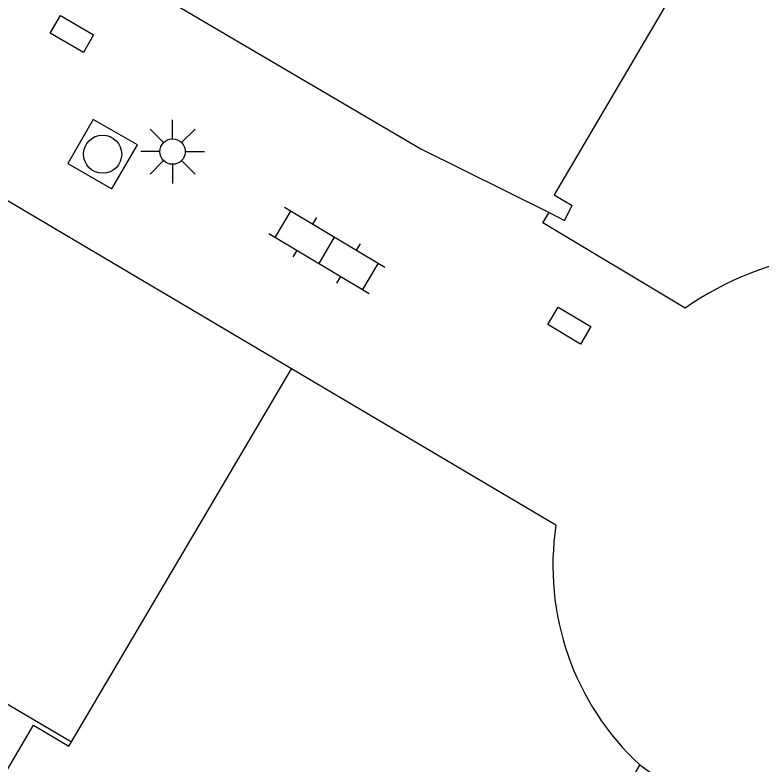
# Model space of a CAD drawing. Extents: x 132999 to 136000, y 398499 to 400501.
# Drawn here: x 133449.36 to 133464.03, y 399507.1 to 399521.84 of the extents above; entities that cross this region are included whole.
import ezdxf

# ---------------------------------------------------------------- set-up
doc = ezdxf.new("R2010")
doc.units = 0
for name, color, linetype in [('gg-afsc-erfafscheiding', 7, 'Continuous'), ('gg-afsc-muur', 7, 'Continuous'), ('gg-bbg-gedigitaliseerde bebouwing', 7, 'Continuous'), ('gg-bbg-hoofdgebouw', 7, 'Continuous'), ('gg-bbg-tussenscheiding', 7, 'Continuous'), ('gg-knt-verharding', 7, 'Continuous'), ('gt-symb-klinker verharding', 7, 'Continuous'), ('gt-symb-kolk center center', 7, 'Continuous'), ('gt-symb-lichtmast', 7, 'Continuous'), ('gt-symb-rioolschacht', 7, 'Continuous')]:
    doc.layers.add(name, color=color, linetype=linetype)

# ---------------------------------------------------------------- blocks, each defined once
blk = doc.blocks.new('gt0-KOLKCC')
at = {"layer": 'gt-symb-kolk center center'}
blk.add_lwpolyline([(-0.375, 0.2), (0.375, 0.2), (0.375, -0.2), (-0.375, -0.2)], close=True, dxfattribs=at)
blk = doc.blocks.new('gt0-KL1')
at = {"layer": 'gt-symb-klinker verharding'}
for p, q in [((-0.5, 0.3), (-0.5, 0.45)), ((0.5, 0.3), (0.5, 0.45)), ((-1.15, 0.3), (1.15, 0.3)), ((-1, -0.3), (-1, 0.3)), ((0, -0.3), (0, 0.3)), ((1, -0.3), (1, 0.3)), ((-1.15, -0.3), (1.15, -0.3)), ((-0.5, -0.45), (-0.5, -0.3)), ((0.5, -0.45), (0.5, -0.3))]:
    blk.add_line(p, q, dxfattribs=at)
blk = doc.blocks.new('gt0-RS')
at = {"layer": 'gt-symb-rioolschacht'}
blk.add_lwpolyline([(-0.5, -0.5), (0.5, -0.5), (0.5, 0.5), (-0.5, 0.5)], close=True, dxfattribs=at)
blk.add_circle((0, 0), 0.375, dxfattribs=at)
blk = doc.blocks.new('gt0-LMAST')
at = {"layer": 'gt-symb-lichtmast'}
for p, q in [((-0.005, 0.246), (-0.005, 0.621)), ((-0.182, 0.173), (-0.447, 0.438)), ((0.172, 0.173), (0.437, 0.438)), ((-0.255, -0.004), (-0.63, -0.004)), ((0.245, -0.004), (0.62, -0.004)), ((-0.182, -0.181), (-0.447, -0.446)), ((-0.005, -0.254), (-0.005, -0.629)), ((0.437, -0.446), (0.172, -0.181))]:
    blk.add_line(p, q, dxfattribs=at)
blk.add_circle((-0.005, -0.004), 0.25, dxfattribs=at)

msp = doc.modelspace()

# ---------------------------------------------------------------- linework, layer by layer
at = {"layer": 'gg-afsc-erfafscheiding'}
msp.add_lwpolyline([(133462.528, 399516.075), (133459.732, 399517.754), (133459.852, 399517.954)], dxfattribs=at)
msp.add_arc((133465.931, 399511.297), 5.866, 69.3728, 125.4596, dxfattribs=at)
at = {"layer": 'gg-afsc-muur'}
for p, q in [((133459.988, 399511.815), (133454.793, 399514.888)), ((133458.312, 399501.45), (133461.637, 399507.1))]:
    msp.add_line(p, q, dxfattribs=at)
msp.add_arc((133465.256, 399511.012), 5.329, 171.3302, 227.2229, dxfattribs=at)
at = {"layer": 'gg-bbg-gedigitaliseerde bebouwing'}
for points in [[(133461.003, 399525.863), (133463.874, 399524.177), (133463.707, 399523.893), (133463.355, 399524.1), (133459.952, 399518.304), (133460.304, 399518.097)], [(133447.189, 399503.571), (133449.729, 399507.88), (133450.421, 399507.472)]]:
    msp.add_lwpolyline(points, dxfattribs=at)
at = {"layer": 'gg-bbg-hoofdgebouw'}
for p, q in [((133454.793, 399514.888), (133447.477, 399519.21)), ((133450.472, 399507.558), (133454.793, 399514.888)), ((133450.421, 399507.472), (133450.472, 399507.558))]:
    msp.add_line(p, q, dxfattribs=at)
for points in [[(133450.01, 399523.52), (133457.331, 399519.21), (133459.852, 399517.954)], [(133459.852, 399517.954), (133460.157, 399517.802), (133460.304, 399518.097)]]:
    msp.add_lwpolyline(points, dxfattribs=at)
at = {"layer": 'gg-bbg-tussenscheiding'}
msp.add_line((133440.959, 399513.156), (133450.472, 399507.558), dxfattribs=at)
at = {"layer": 'gg-knt-verharding'}
msp.add_line((133461.982, 399506.845), (133461.637, 399507.1), dxfattribs=at)

# ---------------------------------------------------------------- block references
at = {"layer": 'gt-symb-klinker verharding', "rotation": -30.79671391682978}
msp.add_blockref('gt0-KL1', (133455.487, 399517.213), dxfattribs=at)
at = {"layer": 'gt-symb-kolk center center'}
for p, rotation in [((133450.481, 399521.464), -30.128600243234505), ((133460.25, 399515.735), 149.45890152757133)]:
    msp.add_blockref('gt0-KOLKCC', p, dxfattribs=dict(at, rotation=rotation))
at = {"layer": 'gt-symb-lichtmast'}
msp.add_blockref('gt0-LMAST', (133452.462, 399519.158), dxfattribs=at)
at = {"layer": 'gt-symb-rioolschacht', "rotation": -30.07902586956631}
msp.add_blockref('gt0-RS', (133451.083, 399519.102), dxfattribs=at)

doc.saveas('drawing.dxf')
